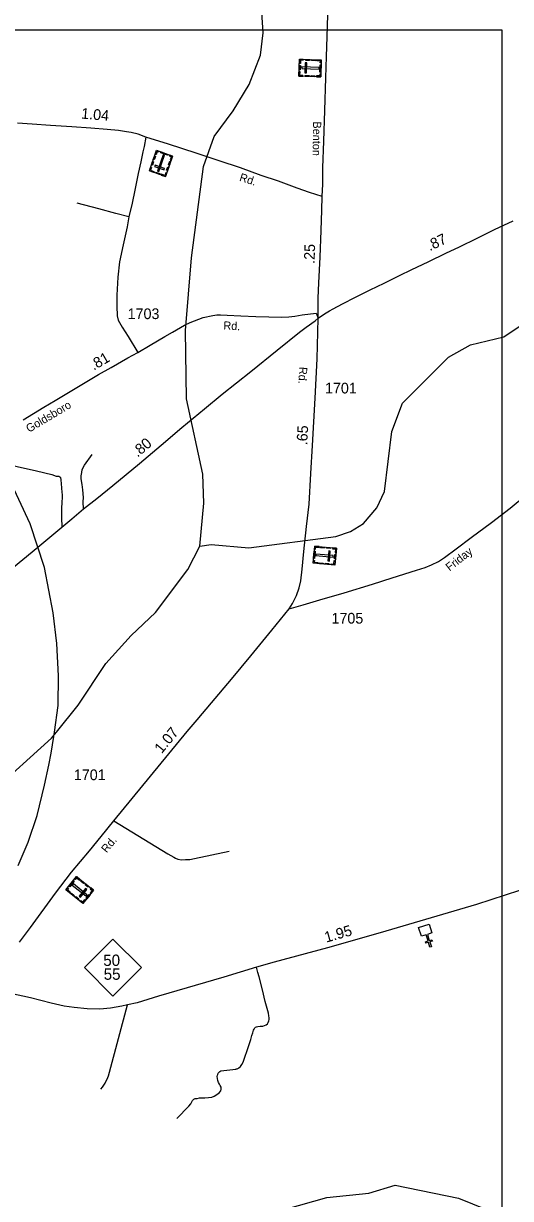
# Model space of a CAD drawing. Extents: x 2093524 to 2270757, y 289120 to 570408.
# Drawn here: x 2197310 to 2203005, y 541180 to 554929 of the extents above; entities that cross this region are included whole.
import ezdxf

# ---------------------------------------------------------------- set-up
doc = ezdxf.new("R2010")
doc.units = 0
for name, color, linetype in [('Exist Boundary Political City Limit New', 7, 'Continuous'), ('Exist Cultural Cemetery CELL', 7, 'Continuous'), ('Exist Cultural Church CELL', 7, 'Continuous'), ('Exist Hydrographic Creek Single Shore', 7, 'Continuous'), ('Exist Hydrographic Misc Water Feature', 7, 'Continuous'), ('Exist Road Non-System Type 51', 7, 'Continuous'), ('Exist Road Primary NC Attributed', 7, 'Continuous'), ('Exist Road Primary NC Mileage Hundredths English Label', 7, 'Continuous'), ('Exist Road Primary NC Shield CELL', 7, 'Continuous'), ('Exist Road Primary NC Shield Number Label', 7, 'Continuous'), ('Exist Road Primary US Attributed', 7, 'Continuous'), ('Exist Road Primary US Mileage Hundredths English Label', 7, 'Continuous'), ('Exist Road Secondary Mileage Hundredths English Label', 7, 'Continuous'), ('Exist Road Secondary Type 51 Attributed', 7, 'Continuous'), ('Exist Road Secondary Type 51 Label', 7, 'Continuous'), ('Exist Road Secondary Type 51 Number Label', 7, 'Continuous'), ('Map Preparation Boundary City Limit Buffer Line', 7, 'Continuous'), ('Map Preparation Inset Cut Line', 7, 'Continuous')]:
    doc.layers.add(name, color=color, linetype=linetype)

msp = doc.modelspace()

# ---------------------------------------------------------------- linework, layer by layer
at = {"layer": 'Exist Boundary Political City Limit New'}
msp.add_lwpolyline([(2197248, 545076), (2197363, 545350), (2197470, 545662), (2197557, 546018), (2197607, 546249), (2197632, 546392), (2197664, 546587), (2197672, 546638), (2197714, 546948), (2197721, 547297), (2197700, 547673), (2197656, 548033), (2197556, 548562), (2197388, 549073), (2197012, 549870)], dxfattribs=at)
at = {"layer": 'Exist Cultural Cemetery CELL'}
for points in [[(2200532, 554312), (2200539, 554511), (2200793, 554502), (2200786, 554303)], [(2200582, 554510), (2200582, 554498), (2200550, 554500), (2200548, 554459), (2200537, 554459), (2200539, 554511)], [(2200655, 554496), (2200612, 554497), (2200612, 554509), (2200655, 554507)], [(2200535, 554386), (2200536, 554438), (2200548, 554438), (2200546, 554386)], [(2200565, 554420), (2200564, 554401), (2200767, 554394), (2200768, 554413)], [(2200601, 554351), (2200620, 554350), (2200624, 554468), (2200606, 554468)], [(2200721, 554493), (2200678, 554495), (2200678, 554506), (2200721, 554505)], [(2200792, 554469), (2200781, 554470), (2200782, 554492), (2200741, 554493), (2200742, 554504), (2200793, 554502)], [(2200777, 554361), (2200780, 554446), (2200791, 554446), (2200788, 554361)], [(2200575, 554311), (2200576, 554322), (2200543, 554323), (2200545, 554364), (2200534, 554364), (2200532, 554312)], [(2200649, 554308), (2200606, 554310), (2200606, 554321), (2200650, 554319)], [(2200717, 554306), (2200673, 554307), (2200674, 554319), (2200717, 554317)], [(2200788, 554336), (2200776, 554337), (2200775, 554315), (2200735, 554316), (2200735, 554305), (2200786, 554303)], [(2198969, 553138), (2198782, 553204), (2198866, 553445), (2199054, 553378)], [(2198898, 553434), (2198894, 553423), (2198873, 553430), (2198860, 553392), (2198849, 553396), (2198866, 553445)], [(2198996, 553387), (2198916, 553415), (2198920, 553426), (2199000, 553397)], [(2198831, 553310), (2198817, 553270), (2198806, 553273), (2198820, 553314)], [(2198853, 553373), (2198839, 553332), (2198828, 553336), (2198842, 553376)], [(2198954, 553216), (2198960, 553234), (2198849, 553273), (2198843, 553255)], [(2198876, 553202), (2198894, 553196), (2198961, 553387), (2198944, 553393)], [(2199031, 553312), (2199017, 553271), (2199006, 553275), (2199020, 553316)], [(2199023, 553389), (2199019, 553378), (2199040, 553371), (2199026, 553333), (2199037, 553329), (2199054, 553378)], [(2198796, 553245), (2198807, 553242), (2198796, 553211), (2198834, 553198), (2198831, 553187), (2198782, 553204)], [(2198900, 553163), (2198851, 553180), (2198855, 553191), (2198903, 553174)], [(2198984, 553179), (2198973, 553183), (2198962, 553152), (2198924, 553166), (2198920, 553155), (2198969, 553138)], [(2199009, 553249), (2198994, 553208), (2198983, 553212), (2198998, 553253)], [(2200970, 548790), (2200951, 548591), (2200698, 548614), (2200716, 548813)], [(2200722, 548755), (2200714, 548670), (2200703, 548671), (2200711, 548756)], [(2200713, 548780), (2200724, 548779), (2200726, 548801), (2200767, 548797), (2200768, 548808), (2200716, 548813)], [(2200786, 548806), (2200829, 548803), (2200828, 548791), (2200785, 548795)], [(2200853, 548800), (2200896, 548796), (2200895, 548785), (2200852, 548789)], [(2200898, 548755), (2200879, 548757), (2200869, 548640), (2200887, 548638)], [(2200926, 548794), (2200925, 548782), (2200957, 548779), (2200954, 548739), (2200965, 548738), (2200970, 548790)], [(2200701, 548647), (2200712, 548646), (2200710, 548625), (2200751, 548621), (2200750, 548610), (2200698, 548614)], [(2200930, 548684), (2200932, 548702), (2200730, 548721), (2200729, 548702)], [(2200771, 548619), (2200814, 548615), (2200813, 548604), (2200770, 548608)], [(2200837, 548613), (2200880, 548609), (2200879, 548598), (2200836, 548602)], [(2200908, 548595), (2200909, 548607), (2200941, 548604), (2200945, 548644), (2200956, 548643), (2200951, 548591)], [(2200963, 548716), (2200958, 548664), (2200947, 548665), (2200951, 548717)], [(2198130, 544787), (2198005, 544631), (2197807, 544791), (2197931, 544946)], [(2197904, 544894), (2197851, 544828), (2197842, 544835), (2197896, 544901)], [(2197911, 544920), (2197920, 544913), (2197934, 544930), (2197965, 544905), (2197972, 544913), (2197932, 544946)], [(2197986, 544902), (2198020, 544875), (2198013, 544866), (2197979, 544893)], [(2197828, 544816), (2197837, 544809), (2197823, 544792), (2197854, 544767), (2197847, 544758), (2197807, 544791)], [(2197870, 544754), (2197904, 544727), (2197897, 544718), (2197863, 544745)], [(2198039, 544720), (2198051, 544734), (2197893, 544861), (2197881, 544847)], [(2198051, 544797), (2198037, 544809), (2197963, 544717), (2197978, 544705)], [(2198038, 544860), (2198072, 544833), (2198065, 544824), (2198031, 544851)], [(2198096, 544814), (2198089, 544805), (2198114, 544785), (2198089, 544753), (2198098, 544746), (2198130, 544787)], [(2197922, 544713), (2197956, 544686), (2197948, 544677), (2197915, 544704)], [(2197972, 544658), (2197979, 544667), (2198004, 544647), (2198029, 544679), (2198038, 544672), (2198005, 544631)], [(2198084, 544729), (2198051, 544688), (2198042, 544696), (2198075, 544736)]]:
    msp.add_lwpolyline(points, close=True, dxfattribs=at)
at = {"layer": 'Exist Cultural Church CELL'}
msp.add_lwpolyline([(2202087, 544287), (2202033, 544270), (2202056, 544197), (2202087, 544207), (2202092, 544192), (2202061, 544182), (2202080, 544125), (2202064, 544120), (2202046, 544177), (2202015, 544168), (2202011, 544183), (2202041, 544193), (2202018, 544265), (2201963, 544248), (2201930, 544349), (2202055, 544389)], close=True, dxfattribs=at)
at = {"layer": 'Exist Hydrographic Creek Single Shore'}
for points in [[(2199371, 548814), (2199418, 549315), (2199407, 549656), (2199218, 550536), (2199204, 551337), (2199273, 552188), (2199415, 553254), (2199538, 553606), (2199761, 553907), (2199950, 554214), (2200081, 554559), (2200113, 554818), (2200056, 555724), (2199928, 556163), (2199768, 556481), (2199483, 556746), (2199274, 556895), (2199163, 557117), (2199051, 557684)], [(2197695, 546637), (2197951, 546953), (2198273, 547439), (2198570, 547767), (2198852, 548037), (2199231, 548538), (2199371, 548814)], [(2196927, 545928), (2197639, 546566), (2197695, 546637)], [(2198303, 537726), (2198556, 537993), (2198662, 538276), (2198857, 539017), (2198872, 539259), (2199324, 540238), (2199414, 540370), (2199613, 540507), (2199945, 540691), (2200218, 540967), (2200376, 541053), (2200858, 541191), (2201349, 541243), (2201657, 541335), (2202399, 541183), (2202725, 541051), (2202967, 541020), (2203200, 541055), (2203864, 541317), (2203988, 541495), (2204187, 541662), (2204593, 541890), (2204843, 541976), (2205101, 541984)]]:
    msp.add_lwpolyline(points, dxfattribs=at)
at = {"layer": 'Exist Hydrographic Misc Water Feature'}
msp.add_lwpolyline([(2199371, 548814), (2199504, 548831), (2199946, 548793), (2200961, 548926), (2201136, 548985), (2201285, 549077), (2201442, 549261), (2201532, 549453), (2201619, 550153), (2201742, 550488), (2202279, 551025), (2202537, 551168), (2202928, 551261), (2203176, 551430), (2203722, 552019), (2203936, 552336), (2204118, 552513), (2204417, 552671), (2204592, 552664), (2205094, 552353), (2205370, 552262), (2205753, 552274)], dxfattribs=at)
at = {"layer": 'Exist Road Non-System Type 51'}
for points in [[(2198740, 553597), (2198721, 553491), (2198707, 553426), (2198684, 553312), (2198651, 553172), (2198614, 552980), (2198579, 552826), (2198540, 552668)], [(2198540, 552668), (2198388, 552705), (2198190, 552759), (2197936, 552825)], [(2198540, 552668), (2198521, 552548), (2198475, 552337), (2198432, 552141), (2198413, 551961), (2198403, 551749), (2198401, 551621), (2198404, 551507), (2198417, 551459), (2198465, 551374), (2198534, 551268), (2198649, 551081)], [(2196771, 550001), (2196864, 549907), (2196922, 549848), (2196940, 549830), (2196951, 549822), (2196987, 549806), (2197049, 549790), (2197103, 549777), (2197237, 549746), (2197463, 549694), (2197641, 549651), (2197693, 549633), (2197724, 549631), (2197734, 549624), (2197742, 549616), (2197746, 549588), (2197754, 549494), (2197759, 549440), (2197763, 549416), (2197763, 549372), (2197759, 549338), (2197754, 549240), (2197755, 549148), (2197758, 549034)], [(2198010, 549250), (2198009, 549330), (2198011, 549384), (2198005, 549473), (2197996, 549535), (2197984, 549599), (2197983, 549635), (2197991, 549675), (2197997, 549711), (2198023, 549759), (2198114, 549884)], [(2198365, 545597), (2198999, 545214), (2199070, 545172), (2199086, 545162), (2199114, 545151), (2199156, 545143), (2199206, 545145), (2199254, 545148), (2199310, 545158), (2199717, 545243)], [(2199105, 542114), (2199244, 542261), (2199268, 542289), (2199277, 542311), (2199285, 542327), (2199289, 542331), (2199303, 542341), (2199319, 542349), (2199341, 542351), (2199369, 542356), (2199429, 542358), (2199475, 542362), (2199513, 542365), (2199539, 542379), (2199570, 542395), (2199598, 542415), (2199618, 542439), (2199622, 542459), (2199620, 542483), (2199610, 542503), (2199602, 542517), (2199592, 542537), (2199583, 542559), (2199577, 542585), (2199575, 542607), (2199579, 542623), (2199581, 542631), (2199587, 542645), (2199591, 542649), (2199599, 542659), (2199603, 542663), (2199607, 542667), (2199619, 542675), (2199792, 542694), (2199798, 542696), (2199810, 542698), (2199824, 542703), (2199830, 542708), (2199848, 542725), (2199864, 542749), (2199878, 542773), (2199897, 542833), (2199925, 542913), (2199970, 543040), (2199982, 543088), (2199993, 543119), (2200001, 543149), (2200007, 543163), (2200015, 543176), (2200023, 543184), (2200035, 543190), (2200049, 543194), (2200079, 543198), (2200109, 543198), (2200129, 543204), (2200149, 543212), (2200165, 543223), (2200172, 543241), (2200178, 543259), (2200182, 543273), (2200182, 543293), (2200180, 543317), (2200174, 543349), (2200137, 543486), (2200104, 543620), (2200065, 543772), (2200051, 543823), (2200034, 543885)], [(2198213, 542460), (2198233, 542482), (2198250, 542504), (2198266, 542528), (2198274, 542548), (2198290, 542576), (2198306, 542614), (2198315, 542656), (2198528, 543447)]]:
    msp.add_lwpolyline(points, dxfattribs=at)
at = {"layer": 'Exist Road Primary NC Attributed'}
msp.add_lwpolyline([(2203109, 544782), (2202606, 544621), (2201483, 544289), (2200866, 544113), (2200242, 543947), (2200034, 543885), (2199653, 543771), (2198887, 543548), (2198638, 543470), (2198528, 543447), (2198460, 543429), (2198326, 543408), (2198202, 543397), (2198054, 543400), (2197902, 543413), (2197784, 543432), (2197632, 543465), (2197390, 543527), (2197157, 543580)], dxfattribs=at)
at = {"layer": 'Exist Road Primary NC Shield CELL'}
msp.add_lwpolyline([(2198023, 543881), (2198356, 544214), (2198689, 543881), (2198356, 543548)], close=True, dxfattribs=at)
at = {"layer": 'Exist Road Primary US Attributed'}
for points in [[(2200756, 551480), (2200831, 551532), (2200889, 551568), (2200931, 551591), (2201042, 551649), (2201192, 551728), (2201365, 551812), (2201528, 551889), (2201708, 551980), (2201853, 552049), (2202042, 552140), (2202258, 552246), (2202401, 552313), (2202622, 552422), (2202820, 552519), (2203035, 552621)], [(2197126, 548512), (2197477, 548801), (2197758, 549034), (2197875, 549133), (2198010, 549250), (2198167, 549369), (2198354, 549524), (2198666, 549782), (2198921, 549995), (2199161, 550203), (2199427, 550421), (2199634, 550592), (2199968, 550856), (2200278, 551108), (2200539, 551316), (2200614, 551375), (2200720, 551449), (2200756, 551480)]]:
    msp.add_lwpolyline(points, dxfattribs=at)
at = {"layer": 'Exist Road Secondary Type 51 Attributed'}
for points in [[(2200802, 552905), (2200809, 553047), (2200811, 553241), (2200823, 553553), (2200833, 553911), (2200846, 554293), (2200852, 554541), (2200861, 554771), (2200871, 555029)], [(2200802, 552905), (2200655, 552952), (2200509, 553003), (2200293, 553082), (2200088, 553152), (2199846, 553239), (2199599, 553323), (2199329, 553413), (2199004, 553517), (2198740, 553597), (2198650, 553634), (2198570, 553654), (2198513, 553661), (2198423, 553677), (2198287, 553689), (2198099, 553706), (2197875, 553721), (2197627, 553735), (2197411, 553752), (2197239, 553762)], [(2200756, 551480), (2200758, 551715), (2200765, 551895), (2200781, 552195), (2200790, 552507), (2200801, 552743), (2200802, 552905)], [(2197307, 550292), (2197546, 550440), (2197680, 550519), (2197817, 550598), (2197972, 550693), (2198187, 550822), (2198337, 550905), (2198532, 551018), (2198649, 551081), (2198791, 551166), (2198962, 551267), (2199051, 551318), (2199193, 551397), (2199260, 551431), (2199412, 551488), (2199526, 551511), (2199570, 551521), (2199614, 551518), (2199692, 551516), (2199850, 551509), (2200026, 551500), (2200180, 551498), (2200332, 551493), (2200414, 551495), (2200484, 551504), (2200569, 551518), (2200731, 551541), (2200756, 551480)], [(2200417, 548079), (2200457, 548143), (2200502, 548235), (2200535, 548327), (2200555, 548409), (2200568, 548542), (2200590, 548752), (2200620, 549042), (2200652, 549306), (2200672, 549664), (2200690, 549992), (2200722, 550546), (2200743, 551004), (2200753, 551316), (2200756, 551480)], [(2200417, 548079), (2200581, 548128), (2200774, 548183), (2201060, 548265), (2201391, 548367), (2201620, 548443), (2201907, 548533), (2202009, 548563), (2202083, 548596), (2202165, 548634), (2202232, 548681), (2202371, 548782), (2202546, 548915), (2202785, 549089), (2203000, 549256), (2203185, 549409)], [(2197265, 544180), (2197344, 544289), (2197390, 544351), (2197685, 544751), (2197873, 544998), (2198082, 545248), (2198218, 545414), (2198365, 545597), (2199225, 546643), (2199340, 546782), (2199509, 546981), (2199743, 547256), (2199969, 547530), (2200213, 547829), (2200368, 548018), (2200417, 548079)]]:
    msp.add_lwpolyline(points, dxfattribs=at)
at = {"layer": 'Map Preparation Boundary City Limit Buffer Line'}
msp.add_lwpolyline([(2197248, 545076), (2197363, 545350), (2197470, 545662), (2197557, 546018), (2197607, 546249), (2197632, 546392), (2197664, 546587), (2197672, 546638), (2197714, 546948), (2197721, 547297), (2197700, 547673), (2197656, 548033), (2197556, 548562), (2197388, 549073), (2197012, 549870)], dxfattribs=at)
at = {"layer": 'Map Preparation Inset Cut Line'}
msp.add_lwpolyline([(2170737, 554853), (2202903, 554853), (2202903, 525630), (2170737, 525630)], close=True, dxfattribs=at)

# ---------------------------------------------------------------- texts
at = {"layer": 'Exist Road Primary NC Mileage Hundredths English Label'}
msp.add_text('1.95', height=125, rotation=15.9458, dxfattribs=at).set_placement((2200850, 544173))
at = {"layer": 'Exist Road Primary NC Shield Number Label'}
for s, p in [('50', (2198243, 543901)), ('55', (2198248, 543739))]:
    msp.add_text(s, height=132.5, dxfattribs=at).set_placement(p)
at = {"layer": 'Exist Road Primary US Mileage Hundredths English Label'}
for s, rotation, p in [('.87', 25.2724, (2202062, 552265)), ('.80', 40.0066, (2198644, 549847))]:
    msp.add_text(s, height=125, rotation=rotation, dxfattribs=at).set_placement(p)
at = {"layer": 'Exist Road Secondary Mileage Hundredths English Label'}
for s, rotation, p in [('1.04', 354.8969, (2197981, 553817)), ('.25', 88.219, (2200714, 552115)), ('.81', 30.1355, (2198131, 550866)), ('.65', 86.6734, (2200627, 549991)), ('1.07', 50.5517, (2198926, 546378))]:
    msp.add_text(s, height=125, rotation=rotation, dxfattribs=at).set_placement(p)
at = {"layer": 'Exist Road Secondary Type 51 Label'}
for s, rotation, p in [('Benton', 269.2483, (2200697, 553783)), ('Rd.', 342.2833, (2199828, 553090)), ('Rd.', 357.1379, (2199646, 551349)), ('Rd.', 266.9288, (2200535, 550913)), ('Goldsboro', 30.8409, (2197375, 550139)), ('Friday', 37.9306, (2202293, 548516)), ('Rd.', 50.5517, (2198283, 545217))]:
    msp.add_text(s, height=95, rotation=rotation, dxfattribs=at).set_placement(p)
at = {"layer": 'Exist Road Secondary Type 51 Number Label'}
for s, p in [('1703', (2198528, 551470)), ('1701', (2200836, 550600)), ('1705', (2200912, 547907)), ('1701', (2197899, 546075))]:
    msp.add_text(s, height=125, dxfattribs=at).set_placement(p)

doc.saveas('drawing.dxf')
